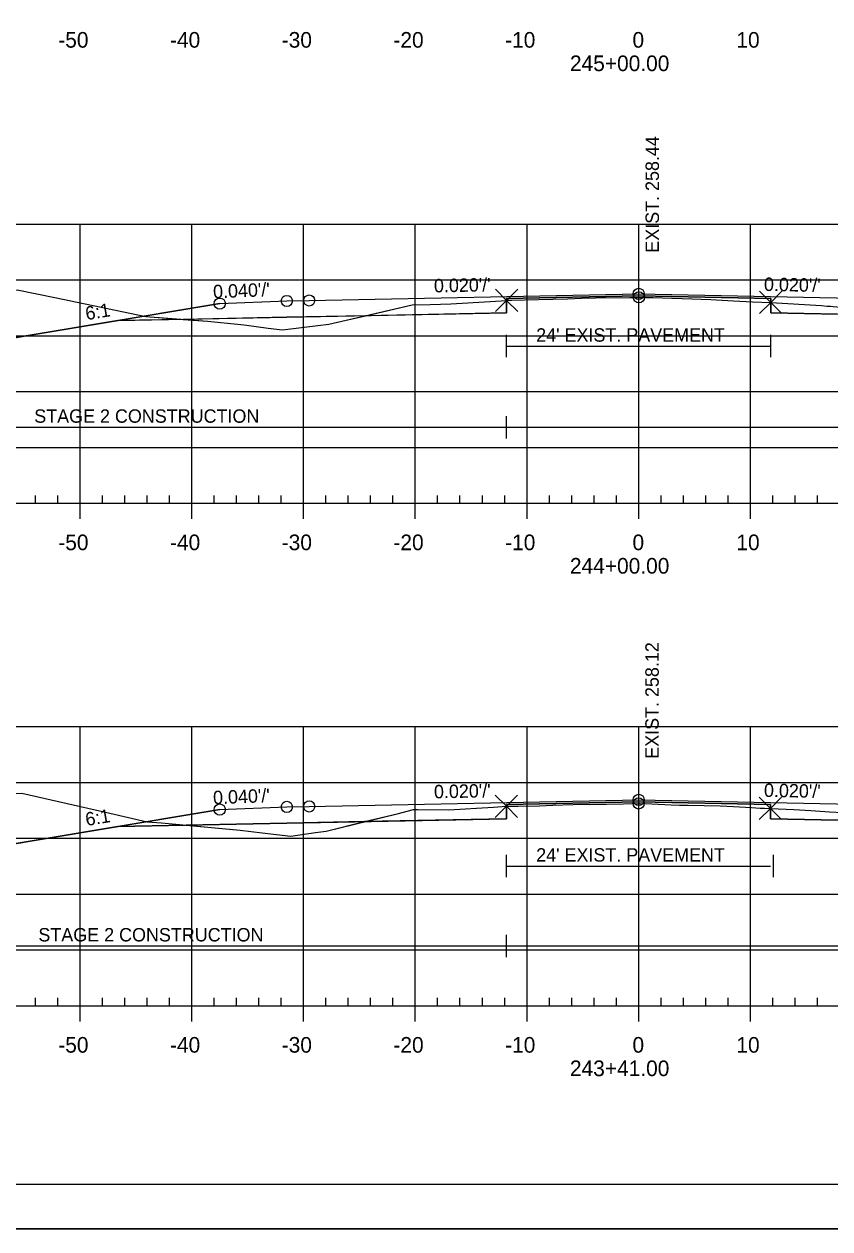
# Model space of a CAD drawing. Extents: x 1365647 to 1367999, y 387113 to 400173.
# Drawn here: x 1365839.1 to 1365911.2, y 393346.2 to 393454.1 of the extents above; entities that cross this region are included whole.
import ezdxf

# ---------------------------------------------------------------- set-up
doc = ezdxf.new("R2010")
doc.units = 0
for name, color, linetype in [('R_Alt Surface', 7, 'Continuous'), ('R_Axis', 7, 'Continuous'), ('R_Axis Annot', 7, 'Continuous'), ('R_Border', 7, 'Continuous'), ('R_Contours', 7, 'Continuous'), ('R_Exist Surface', 7, 'Continuous'), ('R_Fin Surface', 7, 'Continuous'), ('R_Fin Surface Annot', 7, 'Continuous'), ('R_Grid', 7, 'Continuous'), ('R_No Plot', 7, 'Continuous'), ('R_Proposed Const Limits', 7, 'Continuous'), ('R_Water', 7, 'Continuous'), ('R_Xsect Elev', 7, 'Continuous')]:
    doc.layers.add(name, color=color, linetype=linetype)

msp = doc.modelspace()

# ---------------------------------------------------------------- linework, layer by layer
at = {"layer": 'R_Alt Surface'}
for points in [[(1365847.47, 393427.54), (1365862.59, 393427.84), (1365882.26, 393428.23), (1365882.26, 393429.52), (1365894.09, 393429.76), (1365905.9, 393429.52), (1365905.9, 393428.23), (1365925.59, 393427.84), (1365940.72, 393427.54)], [(1365847.47, 393382.23), (1365862.59, 393382.53), (1365882.24, 393382.92), (1365882.24, 393384.21), (1365894.09, 393384.45), (1365905.88, 393384.21), (1365905.88, 393382.92), (1365925.59, 393382.53), (1365940.72, 393382.23)]]:
    msp.add_lwpolyline(points, dxfattribs=at)
at = {"layer": 'R_Axis'}
for p, q in [((1365840.09, 393411.18), (1365840.09, 393411.88)), ((1365842.09, 393411.18), (1365842.09, 393411.88)), ((1365846.09, 393411.18), (1365846.09, 393411.88)), ((1365848.09, 393411.18), (1365848.09, 393411.88)), ((1365850.09, 393411.18), (1365850.09, 393411.88)), ((1365852.09, 393411.18), (1365852.09, 393411.88)), ((1365856.09, 393411.18), (1365856.09, 393411.88)), ((1365858.09, 393411.18), (1365858.09, 393411.88)), ((1365860.09, 393411.18), (1365860.09, 393411.88)), ((1365862.09, 393411.18), (1365862.09, 393411.88)), ((1365866.09, 393411.18), (1365866.09, 393411.88)), ((1365868.09, 393411.18), (1365868.09, 393411.88)), ((1365870.09, 393411.18), (1365870.09, 393411.88)), ((1365872.09, 393411.18), (1365872.09, 393411.88)), ((1365876.09, 393411.18), (1365876.09, 393411.88)), ((1365878.09, 393411.18), (1365878.09, 393411.88)), ((1365880.09, 393411.18), (1365880.09, 393411.88)), ((1365882.09, 393411.18), (1365882.09, 393411.88)), ((1365886.09, 393411.18), (1365886.09, 393411.88)), ((1365888.09, 393411.18), (1365888.09, 393411.88)), ((1365890.09, 393411.18), (1365890.09, 393411.88)), ((1365892.09, 393411.18), (1365892.09, 393411.88)), ((1365896.09, 393411.18), (1365896.09, 393411.88)), ((1365898.09, 393411.18), (1365898.09, 393411.88)), ((1365900.09, 393411.18), (1365900.09, 393411.88)), ((1365902.09, 393411.18), (1365902.09, 393411.88)), ((1365906.09, 393411.18), (1365906.09, 393411.88)), ((1365908.09, 393411.18), (1365908.09, 393411.88)), ((1365910.09, 393411.18), (1365910.09, 393411.88)), ((1365749.09, 393411.18), (1366039.09, 393411.18)), ((1365844.09, 393409.78), (1365844.09, 393411.18)), ((1365854.09, 393409.78), (1365854.09, 393411.18)), ((1365864.09, 393409.78), (1365864.09, 393411.18)), ((1365874.09, 393409.78), (1365874.09, 393411.18)), ((1365884.09, 393409.78), (1365884.09, 393411.18)), ((1365894.09, 393409.78), (1365894.09, 393411.18)), ((1365904.09, 393409.78), (1365904.09, 393411.18)), ((1365840.09, 393366.18), (1365840.09, 393366.88)), ((1365842.09, 393366.18), (1365842.09, 393366.88)), ((1365846.09, 393366.18), (1365846.09, 393366.88)), ((1365848.09, 393366.18), (1365848.09, 393366.88)), ((1365850.09, 393366.18), (1365850.09, 393366.88)), ((1365852.09, 393366.18), (1365852.09, 393366.88)), ((1365856.09, 393366.18), (1365856.09, 393366.88)), ((1365858.09, 393366.18), (1365858.09, 393366.88)), ((1365860.09, 393366.18), (1365860.09, 393366.88)), ((1365862.09, 393366.18), (1365862.09, 393366.88)), ((1365866.09, 393366.18), (1365866.09, 393366.88)), ((1365868.09, 393366.18), (1365868.09, 393366.88)), ((1365870.09, 393366.18), (1365870.09, 393366.88)), ((1365872.09, 393366.18), (1365872.09, 393366.88)), ((1365876.09, 393366.18), (1365876.09, 393366.88)), ((1365878.09, 393366.18), (1365878.09, 393366.88)), ((1365880.09, 393366.18), (1365880.09, 393366.88)), ((1365882.09, 393366.18), (1365882.09, 393366.88)), ((1365886.09, 393366.18), (1365886.09, 393366.88)), ((1365888.09, 393366.18), (1365888.09, 393366.88)), ((1365890.09, 393366.18), (1365890.09, 393366.88)), ((1365892.09, 393366.18), (1365892.09, 393366.88)), ((1365896.09, 393366.18), (1365896.09, 393366.88)), ((1365898.09, 393366.18), (1365898.09, 393366.88)), ((1365900.09, 393366.18), (1365900.09, 393366.88)), ((1365902.09, 393366.18), (1365902.09, 393366.88)), ((1365906.09, 393366.18), (1365906.09, 393366.88)), ((1365908.09, 393366.18), (1365908.09, 393366.88)), ((1365910.09, 393366.18), (1365910.09, 393366.88)), ((1365749.09, 393366.18), (1366039.09, 393366.18)), ((1365844.09, 393364.78), (1365844.09, 393366.18)), ((1365854.09, 393364.78), (1365854.09, 393366.18)), ((1365864.09, 393364.78), (1365864.09, 393366.18)), ((1365874.09, 393364.78), (1365874.09, 393366.18)), ((1365884.09, 393364.78), (1365884.09, 393366.18)), ((1365894.09, 393364.78), (1365894.09, 393366.18)), ((1365904.09, 393364.78), (1365904.09, 393366.18))]:
    msp.add_line(p, q, dxfattribs=at)
at = {"layer": 'R_Border'}
msp.add_line((1366052.27, 393350.18), (1365736.09, 393350.18), dxfattribs=at)
at = {"layer": 'R_Contours'}
for points in [[(1365819.31, 393430.48), (1365823.41, 393430.27), (1365823.56, 393430.26), (1365823.63, 393430.26), (1365831.61, 393430.26), (1365832.37, 393430.36), (1365833.86, 393430.51), (1365835.27, 393430.29), (1365835.98, 393430.16), (1365838.02, 393430.25), (1365838.46, 393430.28), (1365841.83, 393429.62), (1365849.98, 393427.92), (1365853.32, 393427.65), (1365847.47, 393427.54), (1365834.59, 393425.39)], [(1365869.62, 393427.98), (1365873.81, 393428.94), (1365875.41, 393428.97), (1365877.26, 393429.05), (1365880.78, 393429.26), (1365882.26, 393429.35), (1365882.26, 393428.23)], [(1365882.26, 393429.35), (1365882.37, 393429.36), (1365882.7, 393429.37), (1365883.85, 393429.41), (1365886.41, 393429.47), (1365887.71, 393429.5), (1365888.98, 393429.55), (1365890.21, 393429.57), (1365893.28, 393429.62), (1365893.77, 393429.62), (1365894.1, 393429.62), (1365894.79, 393429.62), (1365895.38, 393429.62), (1365897.05, 393429.54), (1365897.98, 393429.51), (1365900.55, 393429.42), (1365901.55, 393429.38), (1365902.58, 393429.3), (1365904.28, 393429.22), (1365905.9, 393429.17), (1365905.9, 393429.52), (1365894.09, 393429.76), (1365882.26, 393429.52)], [(1365905.9, 393429.17), (1365910.44, 393428.88), (1365910.97, 393428.84), (1365911.19, 393428.83), (1365911.28, 393428.82), (1365911.5, 393428.8), (1365914.1, 393428.57), (1365916.29, 393428.02), (1365905.9, 393428.23)], [(1365853.32, 393427.65), (1365855.49, 393427.48), (1365858.77, 393427.17), (1365860.93, 393426.87), (1365862.19, 393426.7), (1365865.35, 393427.1), (1365866.34, 393427.23), (1365867.52, 393427.5), (1365869.62, 393427.98), (1365862.59, 393427.84)], [(1365819.56, 393385.09), (1365820.79, 393385.09), (1365823.92, 393385.06), (1365826.96, 393384.96), (1365831.53, 393384.87), (1365833.59, 393385.04), (1365834.04, 393385.1), (1365834.29, 393385.09), (1365835.44, 393385.18), (1365836.1, 393385.18), (1365838.88, 393385.22), (1365846.74, 393383.43), (1365850.09, 393382.66), (1365851.38, 393382.55), (1365853.58, 393382.35), (1365847.47, 393382.23), (1365834.59, 393380.08)], [(1365869.54, 393382.67), (1365872.47, 393383.38), (1365873.94, 393383.76), (1365874.28, 393383.76), (1365877.07, 393383.72), (1365881.09, 393383.97), (1365882.24, 393384.04), (1365882.24, 393382.92)], [(1365882.24, 393384.04), (1365882.37, 393384.05), (1365883.31, 393384.04), (1365885.2, 393384.09), (1365886.4, 393384.15), (1365888.23, 393384.21), (1365888.75, 393384.23), (1365889.68, 393384.21), (1365892.74, 393384.27), (1365894.08, 393384.3), (1365894.12, 393384.3), (1365894.15, 393384.3), (1365895.26, 393384.27), (1365896.98, 393384.18), (1365897.74, 393384.15), (1365898.51, 393384.15), (1365901.38, 393384.08), (1365902.57, 393384.02), (1365904.18, 393383.94), (1365904.95, 393383.89), (1365905.35, 393383.89), (1365905.88, 393383.86), (1365905.88, 393384.21), (1365894.09, 393384.45), (1365882.24, 393384.21)], [(1365905.88, 393383.86), (1365907.97, 393383.75), (1365909.49, 393383.67), (1365911.16, 393383.56), (1365912.38, 393383.48), (1365913.1, 393383.43), (1365920.43, 393383.42), (1365926.69, 393383.35), (1365934.84, 393383.35), (1365940.26, 393383.29), (1365941.67, 393383.53), (1365944.2, 393383.58), (1365953.35, 393383.57), (1365959.39, 393383.77), (1365964.49, 393383.71), (1365953.59, 393380.08), (1365940.72, 393382.23), (1365925.59, 393382.53), (1365905.88, 393382.92)], [(1365853.58, 393382.35), (1365858.42, 393381.91), (1365860.37, 393381.67), (1365862.95, 393381.37), (1365865.16, 393381.7), (1365866.11, 393381.83), (1365869.54, 393382.67), (1365862.59, 393382.53)]]:
    msp.add_lwpolyline(points, close=True, dxfattribs=at)
at = {"layer": 'R_Exist Surface'}
for points in [[(1365838.46, 393430.28), (1365841.83, 393429.62), (1365849.98, 393427.92), (1365855.49, 393427.48), (1365858.77, 393427.17), (1365860.93, 393426.87), (1365862.19, 393426.7), (1365865.35, 393427.1), (1365866.34, 393427.23), (1365867.52, 393427.5), (1365873.81, 393428.94), (1365875.41, 393428.97), (1365877.26, 393429.05), (1365880.78, 393429.26), (1365882.26, 393429.35), (1365882.37, 393429.36), (1365882.7, 393429.37), (1365883.85, 393429.41), (1365886.41, 393429.47), (1365887.71, 393429.5), (1365888.98, 393429.55), (1365890.21, 393429.57), (1365893.28, 393429.62), (1365893.77, 393429.62), (1365894.1, 393429.62), (1365894.79, 393429.62), (1365895.38, 393429.62), (1365897.05, 393429.54), (1365897.98, 393429.51), (1365900.55, 393429.42), (1365901.55, 393429.38), (1365902.58, 393429.3), (1365904.28, 393429.22), (1365905.9, 393429.17), (1365910.44, 393428.88), (1365910.97, 393428.84), (1365911.19, 393428.83), (1365911.28, 393428.82)], [(1365838.88, 393385.22), (1365846.74, 393383.43), (1365850.09, 393382.66), (1365851.38, 393382.55), (1365858.42, 393381.91), (1365860.37, 393381.67), (1365862.95, 393381.37), (1365865.16, 393381.7), (1365866.11, 393381.83), (1365872.47, 393383.38), (1365873.94, 393383.76), (1365874.28, 393383.76), (1365877.07, 393383.72), (1365881.09, 393383.97), (1365882.24, 393384.04), (1365882.37, 393384.05), (1365883.31, 393384.04), (1365885.2, 393384.09), (1365886.4, 393384.15), (1365888.23, 393384.21), (1365888.75, 393384.23), (1365889.68, 393384.21), (1365892.74, 393384.27), (1365894.08, 393384.3), (1365894.12, 393384.3), (1365894.15, 393384.3), (1365895.26, 393384.27), (1365896.98, 393384.18), (1365897.74, 393384.15), (1365898.51, 393384.15), (1365901.38, 393384.08), (1365902.57, 393384.02), (1365904.18, 393383.94), (1365904.95, 393383.89), (1365905.35, 393383.89), (1365905.88, 393383.86), (1365907.97, 393383.75), (1365909.49, 393383.67), (1365911.16, 393383.56), (1365912.38, 393383.48)]]:
    msp.add_lwpolyline(points, dxfattribs=at)
at = {"layer": 'R_Fin Surface'}
for points in [[(1365819.31, 393430.48), (1365834.59, 393425.39), (1365852.3, 393428.34), (1365856.59, 393429.06), (1365862.59, 393429.3), (1365864.59, 393429.34), (1365894.09, 393429.93), (1365923.59, 393429.34), (1365925.59, 393429.3), (1365931.59, 393429.06), (1365935.89, 393428.34), (1365953.59, 393425.39), (1365964.08, 393428.89)], [(1365819.31, 393430.48), (1365834.59, 393425.39), (1365847.47, 393427.54), (1365856.59, 393429.06), (1365862.59, 393429.3), (1365864.59, 393429.34), (1365894.09, 393429.93), (1365923.59, 393429.34), (1365925.59, 393429.3), (1365931.59, 393429.06), (1365940.72, 393427.54), (1365953.59, 393425.39), (1365964.08, 393428.89)], [(1365856.59, 393429.06), (1365862.59, 393429.3), (1365864.59, 393429.34), (1365894.09, 393429.93), (1365923.59, 393429.34), (1365925.59, 393429.3), (1365931.59, 393429.06)], [(1365819.56, 393385.09), (1365834.59, 393380.08), (1365852.3, 393383.03), (1365856.59, 393383.75), (1365862.59, 393383.99), (1365864.59, 393384.03), (1365894.09, 393384.62), (1365923.59, 393384.03), (1365925.59, 393383.99), (1365931.59, 393383.75), (1365935.89, 393383.03), (1365953.59, 393380.08), (1365964.49, 393383.71)], [(1365819.56, 393385.09), (1365834.59, 393380.08), (1365847.47, 393382.23), (1365856.59, 393383.75), (1365862.59, 393383.99), (1365864.59, 393384.03), (1365894.09, 393384.62), (1365923.59, 393384.03), (1365925.59, 393383.99), (1365931.59, 393383.75), (1365940.72, 393382.23), (1365953.59, 393380.08), (1365964.49, 393383.71)], [(1365856.59, 393383.75), (1365862.59, 393383.99), (1365864.59, 393384.03), (1365894.09, 393384.62), (1365923.59, 393384.03), (1365925.59, 393383.99), (1365931.59, 393383.75)]]:
    msp.add_lwpolyline(points, dxfattribs=at)
at = {"layer": 'R_Grid'}
for p, q in [((1365749.09, 393436.18), (1366039.09, 393436.18)), ((1365844.09, 393411.18), (1365844.09, 393436.18)), ((1365854.09, 393411.18), (1365854.09, 393436.18)), ((1365864.09, 393411.18), (1365864.09, 393436.18)), ((1365874.09, 393411.18), (1365874.09, 393436.18)), ((1365884.09, 393411.18), (1365884.09, 393436.18)), ((1365894.09, 393411.18), (1365894.09, 393436.18)), ((1365904.09, 393411.18), (1365904.09, 393436.18)), ((1365749.09, 393431.18), (1366039.09, 393431.18)), ((1365749.09, 393426.18), (1366039.09, 393426.18)), ((1365749.09, 393421.18), (1366039.09, 393421.18)), ((1365749.09, 393416.18), (1366039.09, 393416.18)), ((1365749.09, 393411.18), (1366039.09, 393411.18)), ((1365749.09, 393391.18), (1366039.09, 393391.18)), ((1365844.09, 393366.18), (1365844.09, 393391.18)), ((1365854.09, 393366.18), (1365854.09, 393391.18)), ((1365864.09, 393366.18), (1365864.09, 393391.18)), ((1365874.09, 393366.18), (1365874.09, 393391.18)), ((1365884.09, 393366.18), (1365884.09, 393391.18)), ((1365894.09, 393366.18), (1365894.09, 393391.18)), ((1365904.09, 393366.18), (1365904.09, 393391.18)), ((1365749.09, 393386.18), (1366039.09, 393386.18)), ((1365749.09, 393381.18), (1366039.09, 393381.18)), ((1365749.09, 393376.18), (1366039.09, 393376.18)), ((1365749.09, 393371.18), (1366039.09, 393371.18)), ((1365749.09, 393366.18), (1366039.09, 393366.18))]:
    msp.add_line(p, q, dxfattribs=at)
at = {"layer": 'R_No Plot'}
msp.add_line((1365723.69, 393346.2), (1366057.03, 393346.2), dxfattribs=at)
msp.add_lwpolyline([(1365723.69, 393559.54), (1366057.03, 393559.54), (1366057.03, 393346.2), (1365723.69, 393346.2)], close=True, dxfattribs=at)
for points in [[(1365882.26, 393429.35), (1365881.26, 393430.35), (1365882.26, 393429.35), (1365881.26, 393428.35), (1365882.26, 393429.35), (1365883.26, 393428.35), (1365882.26, 393429.35), (1365883.26, 393430.35)], [(1365905.9, 393429.17), (1365904.9, 393430.17), (1365905.9, 393429.17), (1365904.9, 393428.17), (1365905.9, 393429.17), (1365906.9, 393428.17), (1365905.9, 393429.17), (1365906.9, 393430.17)], [(1365882.24, 393384.04), (1365881.24, 393385.04), (1365882.24, 393384.04), (1365881.24, 393383.04), (1365882.24, 393384.04), (1365883.24, 393383.04), (1365882.24, 393384.04), (1365883.24, 393385.04)], [(1365905.88, 393383.86), (1365904.88, 393384.86), (1365905.88, 393383.86), (1365904.88, 393382.86), (1365905.88, 393383.86), (1365906.88, 393382.86), (1365905.88, 393383.86), (1365906.88, 393384.86)]]:
    msp.add_lwpolyline(points, dxfattribs=at)
for centre in [(1365894.09, 393429.93), (1365894.09, 393429.93), (1365894.09, 393429.93), (1365894.09, 393429.93), (1365894.09, 393429.93), (1365894.1, 393429.62), (1365856.59, 393429.06), (1365856.59, 393429.06), (1365856.59, 393429.06), (1365856.59, 393429.06), (1365856.59, 393429.06), (1365862.59, 393429.3), (1365862.59, 393429.3), (1365862.59, 393429.3), (1365862.59, 393429.3), (1365862.59, 393429.3), (1365864.59, 393429.34), (1365864.59, 393429.34), (1365864.59, 393429.34), (1365864.59, 393429.34), (1365864.59, 393429.34), (1365894.08, 393384.3), (1365894.09, 393384.62), (1365894.09, 393384.62), (1365894.09, 393384.62), (1365894.09, 393384.62), (1365894.09, 393384.62), (1365856.59, 393383.75), (1365856.59, 393383.75), (1365856.59, 393383.75), (1365856.59, 393383.75), (1365856.59, 393383.75), (1365862.59, 393383.99), (1365862.59, 393383.99), (1365862.59, 393383.99), (1365862.59, 393383.99), (1365862.59, 393383.99), (1365864.59, 393384.03), (1365864.59, 393384.03), (1365864.59, 393384.03), (1365864.59, 393384.03), (1365864.59, 393384.03)]:
    msp.add_circle(centre, 0.5, dxfattribs=at)
at = {"layer": 'R_Proposed Const Limits'}
for points in [[(1365856.59, 393429.06), (1365834.59, 393425.39), (1365819.31, 393430.48)], [(1365856.59, 393383.75), (1365834.59, 393380.08), (1365819.56, 393385.09)]]:
    msp.add_lwpolyline(points, dxfattribs=at)
at = {"layer": 'R_Water'}
for p, q in [((1365882.26, 393424.26), (1365882.26, 393426.26)), ((1365905.9, 393424.26), (1365905.9, 393426.26)), ((1365882.26, 393425.26), (1365905.9, 393425.26)), ((1365882.26, 393416.99), (1365882.26, 393418.99)), ((1365819.31, 393417.99), (1365882.26, 393417.99)), ((1365882.26, 393417.99), (1365964.08, 393417.99)), ((1365882.24, 393377.69), (1365882.24, 393379.69)), ((1365906.15, 393377.69), (1365906.15, 393379.69)), ((1365882.24, 393378.69), (1365905.88, 393378.69)), ((1365882.24, 393370.54), (1365882.24, 393372.54)), ((1365819.56, 393371.54), (1365882.24, 393371.54)), ((1365882.24, 393371.54), (1365964.49, 393371.54))]:
    msp.add_line(p, q, dxfattribs=at)

# ---------------------------------------------------------------- texts
at = {"layer": 'R_Axis Annot'}
for s, p in [('-50', (1365842.13, 393451.98)), ('-40', (1365852.13, 393451.98)), ('-30', (1365862.13, 393451.98)), ('-20', (1365872.13, 393451.98)), ('-10', (1365882.13, 393451.98)), ('0', (1365893.53, 393451.98)), ('10', (1365902.83, 393451.98)), ('245+00.00', (1365887.93, 393449.88)), ('-50', (1365842.13, 393406.98)), ('-40', (1365852.13, 393406.98)), ('-30', (1365862.13, 393406.98)), ('-20', (1365872.13, 393406.98)), ('-10', (1365882.13, 393406.98)), ('0', (1365893.53, 393406.98)), ('10', (1365902.83, 393406.98)), ('244+00.00', (1365887.93, 393404.88)), ('-50', (1365842.13, 393361.98)), ('-40', (1365852.13, 393361.98)), ('-30', (1365862.13, 393361.98)), ('-20', (1365872.13, 393361.98)), ('-10', (1365882.13, 393361.98)), ('0', (1365893.53, 393361.98)), ('10', (1365902.83, 393361.98)), ('243+41.00', (1365887.93, 393359.88))]:
    msp.add_text(s, height=1.4, dxfattribs=at).set_placement(p)
at = {"layer": 'R_Fin Surface Annot'}
for s, rotation, p in [("0.020'/'", 1.1458, (1365875.77, 393430.06)), ("0.020'/'", 358.8542, (1365905.29, 393430.2)), ("0.040'/'", 2.2906, (1365856.01, 393429.53)), ('6:1', 9.4623, (1365844.66, 393427.57)), ("0.020'/'", 1.1458, (1365875.77, 393384.75)), ("0.020'/'", 358.8542, (1365905.29, 393384.89)), ("0.040'/'", 2.2906, (1365856.01, 393384.22)), ('6:1', 9.4623, (1365844.66, 393382.27))]:
    msp.add_text(s, height=1.2, rotation=rotation, dxfattribs=at).set_placement(p)
at = {"layer": 'R_Water'}
for s, p in [("24' EXIST. PAVEMENT", (1365884.91, 393425.65)), ('STAGE 2 CONSTRUCTION', (1365839.98, 393418.39)), ("24' EXIST. PAVEMENT", (1365884.91, 393379.09)), ('STAGE 2 CONSTRUCTION', (1365840.35, 393371.94))]:
    msp.add_text(s, height=1.2, dxfattribs=at).set_placement(p)
at = {"layer": 'R_Xsect Elev'}
for s, p in [('EXIST. 258.44', (1365895.9, 393433.62)), ('EXIST. 258.12', (1365895.88, 393388.3))]:
    msp.add_text(s, height=1.2, rotation=90, dxfattribs=at).set_placement(p)

doc.saveas('drawing.dxf')
